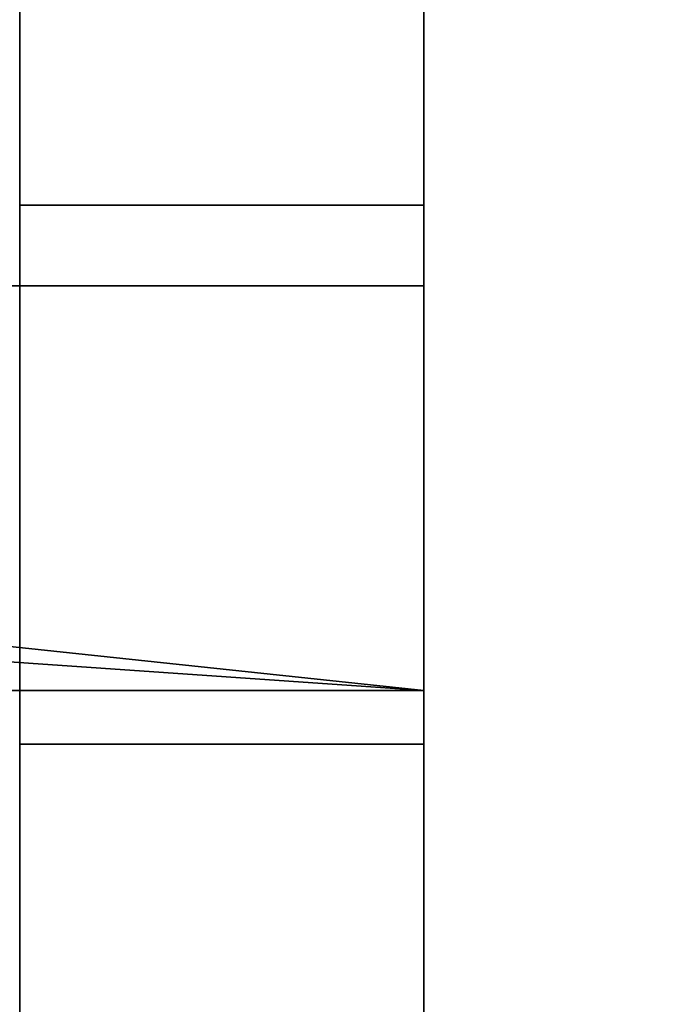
# Model space of a CAD drawing. Header units: millimetres. Extents: x -527 to 5177, y -116 to 161.
# Tile 304 of 656: x 325 to 327.44, y 25.84 to 29.49. Entities that reach past the tile are written whole.
import ezdxf

# ---------------------------------------------------------------- set-up
doc = ezdxf.new("R2010")
doc.units = ezdxf.units.MM
doc.layers.add('151', color=7, linetype='Continuous', true_color=0xffffff)

# ---------------------------------------------------------------- blocks, each defined once
blk = doc.blocks.new('UG_SURFACE_001')
at = {"layer": '151', "color": 252, "linetype": 'Continuous', "lineweight": 35}
for points in [[(527, -9.3, 2212.25), (527, 142.4, 2212.25), (-527, 142.4, 2212.25), (-527, -9.3, 2212.25)], [(-377, -9.3, 2062.2499), (-377, 142.4, 2062.2499), (377, 142.4, 2062.2499), (377, -9.3, 2062.2499)]]:
    blk.add_3dface(points, dxfattribs=at)
blk = doc.blocks.new('UG_SURFACE_037')
at = {"layer": '151', "color": 252, "linetype": 'Continuous', "lineweight": 35}
for points in [[(326.5, 74.62, 2021.75), (-326.5, 74.62, 2021.75), (-258.5, 28.8, 2021.75), (-246.5, 28.8, 2021.75)], [(326.5, 74.62, 2021.75), (-246.5, 28.8, 2021.75), (-90.1667, 28.8, 2021.75)], [(-90.1667, 28.8, 2021.75), (-78.1667, 28.8, 2021.75), (326.5, 74.62, 2021.75)], [(326.5, 74.62, 2021.75), (-78.1667, 28.8, 2021.75), (78.1667, 28.8, 2021.75)], [(78.1667, 28.8, 2021.75), (90.1667, 28.8, 2021.75), (326.5, 74.62, 2021.75)], [(326.5, 74.62, 2021.75), (90.1667, 28.8, 2021.75), (246.5, 28.8, 2021.75)], [(246.5, 28.8, 2021.75), (258.5, 28.8, 2021.75), (326.5, 74.62, 2021.75)], [(258.5, 28.8, 2021.75), (258.5, 26.8, 2021.75), (326.5, -26.22, 2021.75), (326.5, 74.62, 2021.75)], [(326.5, 74.62, 2021.75), (326.5, -26.22, 2021.75), (325, -26.22, 2020.2501), (325, 74.62, 2020.2501)], [(-326.5, -26.22, 2021.75), (326.5, -26.22, 2021.75), (-246.5, 26.8, 2021.75), (-258.5, 26.8, 2021.75)], [(-90.1667, 26.8, 2021.75), (-246.5, 26.8, 2021.75), (326.5, -26.22, 2021.75)], [(326.5, -26.22, 2021.75), (-78.1667, 26.8, 2021.75), (-90.1667, 26.8, 2021.75)], [(78.1667, 26.8, 2021.75), (-78.1667, 26.8, 2021.75), (326.5, -26.22, 2021.75)], [(326.5, -26.22, 2021.75), (90.1667, 26.8, 2021.75), (78.1667, 26.8, 2021.75)], [(246.5, 26.8, 2021.75), (90.1667, 26.8, 2021.75), (326.5, -26.22, 2021.75)], [(326.5, -26.22, 2021.75), (258.5, 26.8, 2021.75), (246.5, 26.8, 2021.75)]]:
    blk.add_3dface(points, dxfattribs=at)
blk = doc.blocks.new('UG_SURFACE_038')
at = {"layer": '151', "color": 252, "linetype": 'Continuous', "lineweight": 35}
for points in [[(325, 8.075, -7.75), (325, 74.62, -7.75), (326.5, 74.62, -7.75), (326.5, 8.075, -7.75)], [(326.5, 8.075, 2021.75), (326.5, 74.62, 2021.75), (325, 74.62, 2020.2501), (325, 8.075, 2020.2501)], [(326.5, 74.62, 198.075), (326.5, 8.075, 198.075), (326.5, 26.8, 74.25), (326.5, 28.8, 74.25)], [(326.5, 8.075, 27.25), (326.5, 74.62, 27.25), (326.5, 28.8, 62.25), (326.5, 26.8, 62.25)], [(326.5, 74.62, 533.25), (326.5, 8.075, 533.25), (326.5, 26.8, 384.25), (326.5, 28.8, 384.25)], [(326.5, 8.075, 351.925), (326.5, 74.62, 351.925), (326.5, 28.8, 372.25), (326.5, 26.8, 372.25)], [(326.5, 74.62, 1153.25), (326.5, 28.8, 1004.25), (326.5, 28.8, 992.25)], [(326.5, 28.8, 992.25), (326.5, 26.8, 694.25), (326.5, 28.8, 694.25), (326.5, 74.62, 1153.25)], [(326.5, 74.62, 1153.25), (326.5, 8.075, 1153.25), (326.5, 26.8, 1004.25), (326.5, 28.8, 1004.25)], [(326.5, 8.075, 533.25), (326.5, 74.62, 533.25), (326.5, 28.8, 682.25), (326.5, 26.8, 682.25)], [(326.5, 74.62, 1410.575), (326.5, 8.075, 1410.575), (326.5, 26.8, 1314.25), (326.5, 28.8, 1314.25)], [(326.5, 8.075, 1153.25), (326.5, 74.62, 1153.25), (326.5, 28.8, 1302.25), (326.5, 26.8, 1302.25)], [(326.5, 74.62, 1690.575), (326.5, 8.075, 1690.575), (326.5, 26.8, 1624.2501), (326.5, 28.8, 1624.2501)], [(326.5, 8.075, 1564.425), (326.5, 74.62, 1564.425), (326.5, 28.8, 1612.25), (326.5, 26.8, 1612.25)], [(326.5, 74.62, 2021.75), (326.5, 8.075, 2021.75), (326.5, 26.8, 1934.25), (326.5, 28.8, 1934.25)], [(326.5, 8.075, 1844.425), (326.5, 74.62, 1844.425), (326.5, 28.8, 1922.25), (326.5, 26.8, 1922.25)], [(326.5, 28.8, 1934.25), (326.5, 28.8, 1922.25), (326.5, 74.62, 1844.425), (326.5, 74.62, 2021.75)], [(326.5, 8.075, 1844.425), (326.5, 8.075, 1690.575), (326.5, 74.62, 1690.575), (326.5, 74.62, 1844.425)], [(326.5, 28.8, 1624.2501), (326.5, 28.8, 1612.25), (326.5, 74.62, 1564.425), (326.5, 74.62, 1690.575)], [(326.5, 8.075, 1564.425), (326.5, 8.075, 1410.575), (326.5, 74.62, 1410.575), (326.5, 74.62, 1564.425)], [(326.5, 28.8, 1314.25), (326.5, 28.8, 1302.25), (326.5, 74.62, 1153.25), (326.5, 74.62, 1410.575)], [(326.5, 28.8, 694.25), (326.5, 28.8, 682.25), (326.5, 74.62, 533.25), (326.5, 74.62, 1153.25)], [(326.5, 28.8, 384.25), (326.5, 28.8, 372.25), (326.5, 74.62, 351.925), (326.5, 74.62, 533.25)], [(326.5, 8.075, 351.925), (326.5, 8.075, 198.075), (326.5, 74.62, 198.075), (326.5, 74.62, 351.925)], [(326.5, 28.8, 74.25), (326.5, 28.8, 62.25), (326.5, 74.62, 27.25), (326.5, 74.62, 198.075)], [(326.5, 8.075, 27.25), (326.5, 8.075, -7.75), (326.5, 74.62, -7.75), (326.5, 74.62, 27.25)], [(325, 28.8, 1922.25), (325, 26.8, 1922.25), (326.5, 26.8, 1922.25), (326.5, 28.8, 1922.25)], [(325, 28.8, 1934.25), (325, 28.8, 1922.25), (326.5, 28.8, 1922.25), (326.5, 28.8, 1934.25)], [(325, 26.8, 1934.25), (325, 28.8, 1934.25), (326.5, 28.8, 1934.25), (326.5, 26.8, 1934.25)], [(325, 28.8, 1612.25), (325, 26.8, 1612.25), (326.5, 26.8, 1612.25), (326.5, 28.8, 1612.25)], [(325, 28.8, 1624.2501), (325, 28.8, 1612.25), (326.5, 28.8, 1612.25), (326.5, 28.8, 1624.2501)], [(325, 26.8, 1624.2501), (325, 28.8, 1624.2501), (326.5, 28.8, 1624.2501), (326.5, 26.8, 1624.2501)], [(325, 28.8, 1302.25), (325, 26.8, 1302.25), (326.5, 26.8, 1302.25), (326.5, 28.8, 1302.25)], [(325, 28.8, 1314.25), (325, 28.8, 1302.25), (326.5, 28.8, 1302.25), (326.5, 28.8, 1314.25)], [(325, 26.8, 1314.25), (325, 28.8, 1314.25), (326.5, 28.8, 1314.25), (326.5, 26.8, 1314.25)], [(325, 28.8, 682.25), (325, 26.8, 682.25), (326.5, 26.8, 682.25), (326.5, 28.8, 682.25)], [(325, 28.8, 694.25), (325, 28.8, 682.25), (326.5, 28.8, 682.25), (326.5, 28.8, 694.25)], [(325, 26.8, 694.25), (325, 28.8, 694.25), (326.5, 28.8, 694.25), (326.5, 26.8, 694.25)], [(325, 28.8, 372.25), (325, 26.8, 372.25), (326.5, 26.8, 372.25), (326.5, 28.8, 372.25)], [(325, 28.8, 384.25), (325, 28.8, 372.25), (326.5, 28.8, 372.25), (326.5, 28.8, 384.25)], [(325, 26.8, 384.25), (325, 28.8, 384.25), (326.5, 28.8, 384.25), (326.5, 26.8, 384.25)], [(325, 28.8, 62.25), (325, 26.8, 62.25), (326.5, 26.8, 62.25), (326.5, 28.8, 62.25)], [(325, 28.8, 74.25), (325, 28.8, 62.25), (326.5, 28.8, 62.25), (326.5, 28.8, 74.25)], [(325, 26.8, 74.25), (325, 28.8, 74.25), (326.5, 28.8, 74.25), (326.5, 26.8, 74.25)], [(325, 28.8, 992.25), (325, 26.8, 992.25), (326.5, 26.8, 992.25), (326.5, 28.8, 992.25)], [(325, 28.8, 1004.25), (325, 28.8, 992.25), (326.5, 28.8, 992.25), (326.5, 28.8, 1004.25)], [(325, 26.8, 1004.25), (325, 28.8, 1004.25), (326.5, 28.8, 1004.25), (326.5, 26.8, 1004.25)], [(326.5, 26.8, 694.25), (326.5, 28.8, 992.25), (326.5, 26.8, 992.25), (326.5, 8.075, 533.25)], [(325, 26.8, 1922.25), (325, 26.8, 1934.25), (326.5, 26.8, 1934.25), (326.5, 26.8, 1922.25)], [(325, 26.8, 1612.25), (325, 26.8, 1624.2501), (326.5, 26.8, 1624.2501), (326.5, 26.8, 1612.25)], [(325, 26.8, 1302.25), (325, 26.8, 1314.25), (326.5, 26.8, 1314.25), (326.5, 26.8, 1302.25)], [(325, 26.8, 682.25), (325, 26.8, 694.25), (326.5, 26.8, 694.25), (326.5, 26.8, 682.25)], [(325, 26.8, 372.25), (325, 26.8, 384.25), (326.5, 26.8, 384.25), (326.5, 26.8, 372.25)], [(325, 26.8, 62.25), (325, 26.8, 74.25), (326.5, 26.8, 74.25), (326.5, 26.8, 62.25)], [(325, 26.8, 992.25), (325, 26.8, 1004.25), (326.5, 26.8, 1004.25), (326.5, 26.8, 992.25)], [(326.5, 8.075, 198.075), (326.5, 8.075, 27.25), (326.5, 26.8, 62.25), (326.5, 26.8, 74.25)], [(326.5, 8.075, 533.25), (326.5, 8.075, 351.925), (326.5, 26.8, 372.25), (326.5, 26.8, 384.25)], [(326.5, 8.075, 1153.25), (326.5, 8.075, 533.25), (326.5, 26.8, 992.25), (326.5, 26.8, 1004.25)], [(326.5, 8.075, 533.25), (326.5, 26.8, 682.25), (326.5, 26.8, 694.25)], [(326.5, 8.075, 1410.575), (326.5, 8.075, 1153.25), (326.5, 26.8, 1302.25), (326.5, 26.8, 1314.25)], [(326.5, 8.075, 1690.575), (326.5, 8.075, 1564.425), (326.5, 26.8, 1612.25), (326.5, 26.8, 1624.2501)], [(326.5, 8.075, 2021.75), (326.5, 8.075, 1844.425), (326.5, 26.8, 1922.25), (326.5, 26.8, 1934.25)]]:
    blk.add_3dface(points, dxfattribs=at)
blk = doc.blocks.new('UG_SURFACE_087')
at = {"layer": '151', "color": 252, "linetype": 'Continuous', "lineweight": 35}
for points in [[(326.5, 27, 1933.9499), (326.5, 28.5, 1933.9499), (322.7277, 28.5, 1933.9499), (323.322, 27.3376, 1933.9499)], [(323.322, 27.3376, 62.55), (322.7277, 28.5, 62.55), (326.5, 28.5, 62.55), (326.5, 27, 62.55)], [(323.322, 27.3376, 1922.55), (322.7277, 28.5, 1922.55), (326.5, 28.5, 1922.55), (326.5, 27, 1922.55)], [(326.5, 27, 1623.95), (326.5, 28.5, 1623.95), (322.7277, 28.5, 1623.95), (323.322, 27.3376, 1623.95)], [(323.322, 27.3376, 1612.55), (322.7277, 28.5, 1612.55), (326.5, 28.5, 1612.55), (326.5, 27, 1612.55)], [(326.5, 27, 1313.9499), (326.5, 28.5, 1313.9499), (322.7277, 28.5, 1313.9499), (323.322, 27.3376, 1313.9499)], [(323.322, 27.3376, 1302.55), (322.7277, 28.5, 1302.55), (326.5, 28.5, 1302.55), (326.5, 27, 1302.55)], [(326.5, 27, 1003.95), (326.5, 28.5, 1003.95), (322.7277, 28.5, 1003.95), (323.322, 27.3376, 1003.95)], [(323.322, 27.3376, 992.55), (322.7277, 28.5, 992.55), (326.5, 28.5, 992.55), (326.5, 27, 992.55)], [(326.5, 27, 693.95), (326.5, 28.5, 693.95), (322.7277, 28.5, 693.95), (323.322, 27.3376, 693.95)], [(323.322, 27.3376, 682.55), (322.7277, 28.5, 682.55), (326.5, 28.5, 682.55), (326.5, 27, 682.55)], [(326.5, 27, 383.95), (326.5, 28.5, 383.95), (322.7277, 28.5, 383.95), (323.322, 27.3376, 383.95)], [(323.322, 27.3376, 372.55), (322.7277, 28.5, 372.55), (326.5, 28.5, 372.55), (326.5, 27, 372.55)], [(326.5, 27, 73.95), (326.5, 28.5, 73.95), (322.7277, 28.5, 73.95), (323.322, 27.3376, 73.95)], [(322.7277, 28.5, 1933.9499), (326.5, 28.5, 1933.9499), (326.5, 28.5, 1922.55), (322.7277, 28.5, 1922.55)], [(322.7277, 28.5, 1623.95), (326.5, 28.5, 1623.95), (326.5, 28.5, 1612.55), (322.7277, 28.5, 1612.55)], [(322.7277, 28.5, 1313.9499), (326.5, 28.5, 1313.9499), (326.5, 28.5, 1302.55), (322.7277, 28.5, 1302.55)], [(322.7277, 28.5, 1003.95), (326.5, 28.5, 1003.95), (326.5, 28.5, 992.55), (322.7277, 28.5, 992.55)], [(322.7277, 28.5, 693.95), (326.5, 28.5, 693.95), (326.5, 28.5, 682.55), (322.7277, 28.5, 682.55)], [(322.7277, 28.5, 383.95), (326.5, 28.5, 383.95), (326.5, 28.5, 372.55), (322.7277, 28.5, 372.55)], [(322.7277, 28.5, 73.95), (326.5, 28.5, 73.95), (326.5, 28.5, 62.55), (322.7277, 28.5, 62.55)], [(326.5, 27, 1922.55), (326.5, 28.5, 1922.55), (326.5, 28.5, 1933.9499), (326.5, 27, 1933.9499)], [(326.5, 27, 1612.55), (326.5, 28.5, 1612.55), (326.5, 28.5, 1623.95), (326.5, 27, 1623.95)], [(326.5, 27, 1302.55), (326.5, 28.5, 1302.55), (326.5, 28.5, 1313.9499), (326.5, 27, 1313.9499)], [(326.5, 27, 992.55), (326.5, 28.5, 992.55), (326.5, 28.5, 1003.95), (326.5, 27, 1003.95)], [(326.5, 27, 682.55), (326.5, 28.5, 682.55), (326.5, 28.5, 693.95), (326.5, 27, 693.95)], [(326.5, 27, 372.55), (326.5, 28.5, 372.55), (326.5, 28.5, 383.95), (326.5, 27, 383.95)], [(326.5, 27, 62.55), (326.5, 28.5, 62.55), (326.5, 28.5, 73.95), (326.5, 27, 73.95)], [(326.5, 27, 1933.9499), (323.322, 27.3376, 1933.9499), (323.0987, 27.2345, 1933.9499)], [(323.0987, 27.2345, 62.55), (323.322, 27.3376, 62.55), (326.5, 27, 62.55)], [(323.0987, 27.2345, 1922.55), (323.322, 27.3376, 1922.55), (326.5, 27, 1922.55)], [(326.5, 27, 1623.95), (323.322, 27.3376, 1623.95), (323.0987, 27.2345, 1623.95)], [(323.0987, 27.2345, 1612.55), (323.322, 27.3376, 1612.55), (326.5, 27, 1612.55)], [(326.5, 27, 1313.9499), (323.322, 27.3376, 1313.9499), (323.0987, 27.2345, 1313.9499)], [(323.0987, 27.2345, 1302.55), (323.322, 27.3376, 1302.55), (326.5, 27, 1302.55)], [(326.5, 27, 1003.95), (323.322, 27.3376, 1003.95), (323.0987, 27.2345, 1003.95)], [(323.0987, 27.2345, 992.55), (323.322, 27.3376, 992.55), (326.5, 27, 992.55)], [(326.5, 27, 693.95), (323.322, 27.3376, 693.95), (323.0987, 27.2345, 693.95)], [(323.0987, 27.2345, 682.55), (323.322, 27.3376, 682.55), (326.5, 27, 682.55)], [(326.5, 27, 383.95), (323.322, 27.3376, 383.95), (323.0987, 27.2345, 383.95)], [(323.0987, 27.2345, 372.55), (323.322, 27.3376, 372.55), (326.5, 27, 372.55)], [(326.5, 27, 73.95), (323.322, 27.3376, 73.95), (323.0987, 27.2345, 73.95)], [(323.0987, 27.2345, 1933.9499), (321.92, 27, 1933.9499), (326.5, 27, 1933.9499)], [(326.5, 27, 62.55), (321.92, 27, 62.55), (323.0987, 27.2345, 62.55)], [(326.5, 27, 1922.55), (321.92, 27, 1922.55), (323.0987, 27.2345, 1922.55)], [(323.0987, 27.2345, 1623.95), (321.92, 27, 1623.95), (326.5, 27, 1623.95)], [(326.5, 27, 1612.55), (321.92, 27, 1612.55), (323.0987, 27.2345, 1612.55)], [(323.0987, 27.2345, 1313.9499), (321.92, 27, 1313.9499), (326.5, 27, 1313.9499)], [(326.5, 27, 1302.55), (321.92, 27, 1302.55), (323.0987, 27.2345, 1302.55)], [(323.0987, 27.2345, 1003.95), (321.92, 27, 1003.95), (326.5, 27, 1003.95)], [(326.5, 27, 992.55), (321.92, 27, 992.55), (323.0987, 27.2345, 992.55)], [(323.0987, 27.2345, 693.95), (321.92, 27, 693.95), (326.5, 27, 693.95)], [(326.5, 27, 682.55), (321.92, 27, 682.55), (323.0987, 27.2345, 682.55)], [(323.0987, 27.2345, 383.95), (321.92, 27, 383.95), (326.5, 27, 383.95)], [(326.5, 27, 372.55), (321.92, 27, 372.55), (323.0987, 27.2345, 372.55)], [(323.0987, 27.2345, 73.95), (321.92, 27, 73.95), (326.5, 27, 73.95)], [(321.92, 27, 1922.55), (326.5, 27, 1922.55), (326.5, 27, 1933.9499), (321.92, 27, 1933.9499)], [(321.92, 27, 1612.55), (326.5, 27, 1612.55), (326.5, 27, 1623.95), (321.92, 27, 1623.95)], [(321.92, 27, 1302.55), (326.5, 27, 1302.55), (326.5, 27, 1313.9499), (321.92, 27, 1313.9499)], [(321.92, 27, 992.55), (326.5, 27, 992.55), (326.5, 27, 1003.95), (321.92, 27, 1003.95)], [(321.92, 27, 682.55), (326.5, 27, 682.55), (326.5, 27, 693.95), (321.92, 27, 693.95)], [(321.92, 27, 372.55), (326.5, 27, 372.55), (326.5, 27, 383.95), (321.92, 27, 383.95)], [(321.92, 27, 62.55), (326.5, 27, 62.55), (326.5, 27, 73.95), (321.92, 27, 73.95)]]:
    blk.add_3dface(points, dxfattribs=at)

msp = doc.modelspace()

# ---------------------------------------------------------------- linework, layer by layer
at = {"layer": '151', "color": 251, "linetype": 'Continuous', "lineweight": -3, "true_color": 0x636466}
for p, q in [((325, -26.22, -7.75), (325, 74.62, -7.75)), ((325, -26.22, 2020.25), (325, 74.62, 2020.25)), ((325, -26.22, 2020.25), (325, 74.62, 2020.25)), ((326.5, -26.22, 2021.75), (326.5, 74.62, 2021.75)), ((326.5, -26.22, 2021.75), (326.5, 74.62, 2021.75)), ((326.5, -26.22, -7.75), (326.5, 74.62, -7.75)), ((325, 28.8, 74.25), (325, 28.8, 62.25)), ((326.5, 28.8, 1302.25), (325, 28.8, 1302.25)), ((325, 28.8, 1612.25), (325, 26.8, 1612.25)), ((325, 26.8, 1314.25), (325, 28.8, 1314.25)), ((325, 28.8, 1302.25), (325, 26.8, 1302.25)), ((326.5, 28.8, 1934.25), (325, 28.8, 1934.25)), ((326.5, 28.8, 384.25), (325, 28.8, 384.25)), ((325, 26.8, 1004.25), (325, 28.8, 1004.25)), ((326.5, 28.8, 74.25), (325, 28.8, 74.25)), ((325, 26.8, 694.25), (325, 28.8, 694.25)), ((325, 28.8, 384.25), (325, 28.8, 372.25)), ((325, 28.8, 682.25), (325, 26.8, 682.25)), ((325, 28.8, 992.25), (325, 26.8, 992.25)), ((326.5, 28.8, 1612.25), (325, 28.8, 1612.25)), ((325, 26.8, 384.25), (325, 28.8, 384.25)), ((325, 28.8, 372.25), (325, 26.8, 372.25)), ((326.5, 28.8, 694.25), (325, 28.8, 694.25)), ((325, 26.8, 74.25), (325, 28.8, 74.25)), ((326.5, 28.8, 992.25), (325, 28.8, 992.25)), ((325, 28.8, 62.25), (325, 26.8, 62.25)), ((326.5, 28.8, 1922.25), (325, 28.8, 1922.25)), ((326.5, 28.8, 62.25), (325, 28.8, 62.25)), ((325, 28.8, 1934.25), (325, 28.8, 1922.25)), ((325, 28.8, 1624.25), (325, 28.8, 1612.25)), ((326.5, 28.8, 1314.25), (325, 28.8, 1314.25)), ((326.5, 28.8, 372.25), (325, 28.8, 372.25)), ((325, 28.8, 694.25), (325, 28.8, 682.25)), ((325, 28.8, 1314.25), (325, 28.8, 1302.25)), ((325, 28.8, 1004.25), (325, 28.8, 992.25)), ((326.5, 28.8, 1624.25), (325, 28.8, 1624.25)), ((326.5, 28.8, 1004.25), (325, 28.8, 1004.25)), ((326.5, 28.8, 682.25), (325, 28.8, 682.25)), ((325, 26.8, 1934.25), (325, 28.8, 1934.25)), ((325, 28.8, 1922.25), (325, 26.8, 1922.25)), ((325, 26.8, 1624.25), (325, 28.8, 1624.25)), ((326.5, 28.8, 1922.25), (326.5, 26.8, 1922.25)), ((326.5, 28.8, 1612.25), (326.5, 26.8, 1612.25)), ((326.5, 26.8, 1934.25), (326.5, 28.8, 1934.25)), ((326.5, 28.8, 1314.25), (326.5, 28.8, 1302.25)), ((326.5, 28.8, 62.25), (326.5, 26.8, 62.25)), ((326.5, 26.8, 384.25), (326.5, 28.8, 384.25)), ((326.5, 28.8, 372.25), (326.5, 26.8, 372.25)), ((326.5, 28.8, 1004.25), (326.5, 28.8, 992.25)), ((326.5, 26.8, 694.25), (326.5, 28.8, 694.25)), ((326.5, 28.8, 1624.25), (326.5, 28.8, 1612.25)), ((326.5, 28.8, 682.25), (326.5, 26.8, 682.25)), ((326.5, 26.8, 74.25), (326.5, 28.8, 74.25)), ((326.5, 28.8, 1934.25), (326.5, 28.8, 1922.25)), ((326.5, 28.8, 74.25), (326.5, 28.8, 62.25)), ((326.5, 26.8, 1314.25), (326.5, 28.8, 1314.25)), ((326.5, 28.8, 1302.25), (326.5, 26.8, 1302.25)), ((326.5, 28.8, 384.25), (326.5, 28.8, 372.25)), ((326.5, 26.8, 1004.25), (326.5, 28.8, 1004.25)), ((326.5, 28.8, 992.25), (326.5, 26.8, 992.25)), ((326.5, 28.8, 694.25), (326.5, 28.8, 682.25)), ((326.5, 26.8, 1624.25), (326.5, 28.8, 1624.25)), ((326.5, 28.5, 682.55), (322.7277, 28.5, 682.55)), ((322.7277, 28.5, 1003.95), (326.5, 28.5, 1003.95)), ((326.5, 28.5, 1922.55), (322.7277, 28.5, 1922.55)), ((322.7277, 28.5, 1933.95), (326.5, 28.5, 1933.95)), ((326.5, 28.5, 62.55), (322.7277, 28.5, 62.55)), ((322.7277, 28.5, 1313.95), (326.5, 28.5, 1313.95)), ((326.5, 28.5, 1302.55), (322.7277, 28.5, 1302.55)), ((326.5, 28.5, 372.55), (322.7277, 28.5, 372.55)), ((322.7277, 28.5, 383.95), (326.5, 28.5, 383.95)), ((326.5, 28.5, 1612.55), (322.7277, 28.5, 1612.55)), ((322.7277, 28.5, 1623.95), (326.5, 28.5, 1623.95)), ((326.5, 28.5, 992.55), (322.7277, 28.5, 992.55)), ((322.7277, 28.5, 693.95), (326.5, 28.5, 693.95)), ((322.7277, 28.5, 73.95), (326.5, 28.5, 73.95)), ((326.5, 28.5, 62.55), (326.5, 27, 62.55)), ((326.5, 28.5, 1623.95), (326.5, 27, 1623.95)), ((326.5, 28.5, 1003.95), (326.5, 28.5, 992.55)), ((326.5, 28.5, 1302.55), (326.5, 27, 1302.55)), ((326.5, 28.5, 1623.95), (326.5, 28.5, 1612.55)), ((326.5, 28.5, 73.95), (326.5, 28.5, 62.55)), ((326.5, 28.5, 383.95), (326.5, 28.5, 372.55)), ((326.5, 28.5, 992.55), (326.5, 27, 992.55)), ((326.5, 28.5, 1922.55), (326.5, 27, 1922.55)), ((326.5, 28.5, 372.55), (326.5, 27, 372.55)), ((326.5, 28.5, 1612.55), (326.5, 27, 1612.55)), ((326.5, 28.5, 1313.95), (326.5, 27, 1313.95)), ((326.5, 28.5, 1003.95), (326.5, 27, 1003.95)), ((326.5, 28.5, 73.95), (326.5, 27, 73.95)), ((326.5, 28.5, 693.95), (326.5, 28.5, 682.55)), ((326.5, 28.5, 693.95), (326.5, 27, 693.95)), ((326.5, 28.5, 383.95), (326.5, 27, 383.95)), ((326.5, 28.5, 682.55), (326.5, 27, 682.55)), ((326.5, 28.5, 1933.95), (326.5, 27, 1933.95)), ((326.5, 28.5, 1933.95), (326.5, 28.5, 1922.55)), ((326.5, 28.5, 1313.95), (326.5, 28.5, 1302.55)), ((326.5, 27, 62.55), (321.92, 27, 62.55)), ((326.5, 27, 1302.55), (321.92, 27, 1302.55)), ((321.92, 27, 1623.95), (326.5, 27, 1623.95)), ((321.92, 27, 1933.95), (326.5, 27, 1933.95)), ((326.5, 27, 992.55), (321.92, 27, 992.55)), ((326.5, 27, 372.55), (321.92, 27, 372.55)), ((321.92, 27, 1003.95), (326.5, 27, 1003.95)), ((326.5, 27, 1922.55), (321.92, 27, 1922.55)), ((321.92, 27, 73.95), (326.5, 27, 73.95)), ((321.92, 27, 383.95), (326.5, 27, 383.95)), ((326.5, 27, 1612.55), (321.92, 27, 1612.55)), ((321.92, 27, 1313.95), (326.5, 27, 1313.95)), ((321.92, 27, 693.95), (326.5, 27, 693.95)), ((326.5, 27, 682.55), (321.92, 27, 682.55)), ((326.5, 27, 73.95), (326.5, 27, 62.55)), ((326.5, 27, 1003.95), (326.5, 27, 992.55)), ((326.5, 27, 383.95), (326.5, 27, 372.55)), ((326.5, 27, 1623.95), (326.5, 27, 1612.55)), ((326.5, 27, 1933.95), (326.5, 27, 1922.55)), ((326.5, 27, 693.95), (326.5, 27, 682.55)), ((326.5, 27, 1313.95), (326.5, 27, 1302.55)), ((326.5, 26.8, 62.25), (325, 26.8, 62.25)), ((326.5, 26.8, 1314.25), (325, 26.8, 1314.25)), ((325, 26.8, 992.25), (325, 26.8, 1004.25)), ((326.5, 26.8, 372.25), (325, 26.8, 372.25)), ((326.5, 26.8, 1624.25), (325, 26.8, 1624.25)), ((326.5, 26.8, 1004.25), (325, 26.8, 1004.25)), ((325, 26.8, 1922.25), (325, 26.8, 1934.25)), ((326.5, 26.8, 1934.25), (325, 26.8, 1934.25)), ((326.5, 26.8, 74.25), (325, 26.8, 74.25)), ((326.5, 26.8, 682.25), (325, 26.8, 682.25)), ((325, 26.8, 1612.25), (325, 26.8, 1624.25)), ((326.5, 26.8, 1302.25), (325, 26.8, 1302.25)), ((325, 26.8, 1302.25), (325, 26.8, 1314.25)), ((326.5, 26.8, 384.25), (325, 26.8, 384.25)), ((325, 26.8, 682.25), (325, 26.8, 694.25)), ((326.5, 26.8, 992.25), (325, 26.8, 992.25)), ((325, 26.8, 372.25), (325, 26.8, 384.25)), ((326.5, 26.8, 694.25), (325, 26.8, 694.25)), ((325, 26.8, 62.25), (325, 26.8, 74.25)), ((326.5, 26.8, 1922.25), (325, 26.8, 1922.25)), ((326.5, 26.8, 1612.25), (325, 26.8, 1612.25)), ((326.5, 26.8, 1612.25), (326.5, 26.8, 1624.25)), ((326.5, 26.8, 992.25), (326.5, 26.8, 1004.25)), ((326.5, 26.8, 1302.25), (326.5, 26.8, 1314.25)), ((326.5, 26.8, 62.25), (326.5, 26.8, 74.25)), ((326.5, 26.8, 1922.25), (326.5, 26.8, 1934.25)), ((326.5, 26.8, 372.25), (326.5, 26.8, 384.25)), ((326.5, 26.8, 682.25), (326.5, 26.8, 694.25))]:
    msp.add_line(p, q, dxfattribs=at)
for centre, start in [((321.92, 30.08, -5.75), 270), ((321.92, 30.08, 2006.25), 270), ((321.92, 30.08, 696.45), 297.0767), ((321.92, 30.08, 1936.45), 297.0767), ((321.92, 30.08, 1626.45), 297.0767), ((321.92, 30.08, 1006.45), 297.0767), ((321.92, 30.08, 1316.45), 297.0767), ((321.92, 30.08, 76.45), 297.0767), ((321.92, 30.08, 386.45), 297.0767)]:
    msp.add_arc(centre, 3.08, start, 0, dxfattribs=at)
at = {"layer": '151', "color": 251, "linetype": 'Continuous', "lineweight": -3, "true_color": 0x636466, "extrusion": (0, 0, -1)}
for centre in [(-321.92, 30.08, -1300.05), (-321.92, 30.08, -680.05), (-321.92, 30.08, -60.05), (-321.92, 30.08, -1610.05), (-321.92, 30.08, -990.05), (-321.92, 30.08, -370.05), (-321.92, 30.08, -1920.05)]:
    msp.add_arc(centre, 3.08, 180, 242.9233, dxfattribs=at)

# ---------------------------------------------------------------- block references
at = {"layer": '151', "color": 251, "linetype": 'Continuous', "lineweight": -3, "true_color": 0x636466}
for name in ['UG_SURFACE_001', 'UG_SURFACE_037', 'UG_SURFACE_038', 'UG_SURFACE_087']:
    msp.add_blockref(name, (0, 0), dxfattribs=at)

doc.saveas('drawing.dxf')
